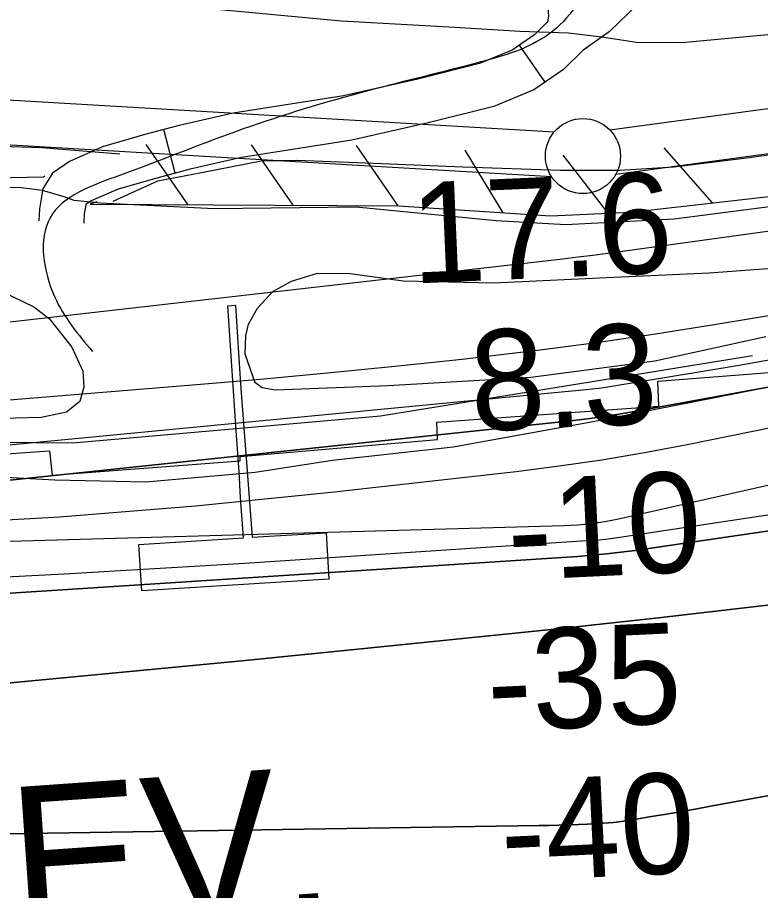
# Model space of a CAD drawing. Extents: x 3567028 to 3605064, y 510945 to 536587.
# Drawn here: x 3597035 to 3597530, y 523635 to 524216 of the extents above; entities that cross this region are included whole.
import ezdxf

# ---------------------------------------------------------------- set-up
doc = ezdxf.new("R2010")
doc.units = 0
for name, color, linetype in [('V-CHAN-DOCK', 7, 'Continuous'), ('V-FLOD-BASE', 7, 'Continuous'), ('V-GRID-MAJR', 7, 'Continuous'), ('V-LEVE-TOET', 7, 'Continuous'), ('V-RIVR-EDGE', 7, 'Continuous'), ('V-RIVR-RANG', 7, 'Continuous'), ('V-ROAD-CNTR', 7, 'Continuous'), ('V-RRAP-FSHR', 7, 'Continuous'), ('V-RRAP-RVMT', 7, 'Continuous'), ('V-RRAP-RVMT-IDEN', 7, 'Continuous'), ('V-SITE-VEGE', 7, 'Continuous'), ('V-SURV-LINE', 7, 'Continuous'), ('V-TOPO-DPTH', 7, 'Continuous'), ('V-TOPO-MINR', 7, 'Continuous'), ('V-TOPO-WATR', 7, 'Continuous')]:
    doc.layers.add(name, color=color, linetype=linetype)

msp = doc.modelspace()

# ---------------------------------------------------------------- linework, layer by layer
at = {"layer": 'V-CHAN-DOCK'}
msp.add_line((3597115.84, 523865.642), (3597185.5500000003, 523870.014), dxfattribs=at)
for points in [[(3597185.5500000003, 523870.014), (3597183.631, 523896.919), (3597182.793, 523913.995), (3597180.669, 523941.283), (3597175.091, 524024.514), (3597180, 524024.864), (3597180.1920000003, 524024.66500000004), (3597183.6780000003, 523972.451), (3597187.211, 523925.925), (3597188.978, 523902.76), (3597191.4790000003, 523870.385)], [(3597191.4790000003, 523870.385), (3597240.596, 523873.467), (3597242.535, 523842.528), (3597118.007, 523834.715), (3597115.84, 523865.642)]]:
    msp.add_lwpolyline(points, dxfattribs=at)
at = {"layer": 'V-FLOD-BASE'}
for points in [[(3597098.934, 524094.272), (3597128.589, 524107.826), (3597156.568, 524113.049), (3597197.416, 524121.05), (3597221.181, 524121.49), (3597261.3030000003, 524119.86600000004), (3597331.599, 524117.02400000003), (3597396.764, 524114.865), (3597435.936, 524114.853), (3597472.241, 524117.114), (3597520.7770000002, 524123.125), (3597620.43, 524136.73000000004), (3597706.579, 524147.879), (3597830.713, 524170.266), (3597889.873, 524179.717), (3597947.737, 524187.575), (3598068.6, 524202.925), (3598161.807, 524213.374), (3598272.72, 524229.451)], [(3596561.62, 524118.09500000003), (3596631.011, 524122), (3596707.133, 524124.566), (3596761.755, 524128.92100000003), (3596810.901, 524131.07300000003), (3596888.9280000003, 524131.053), (3596969.215, 524132.619), (3597051.393, 524129.996), (3597103.3740000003, 524125.701)]]:
    msp.add_lwpolyline(points, dxfattribs=at)
at = {"layer": 'V-GRID-MAJR'}
msp.add_spline([(3597625.66, 516571.685), (3597572.785, 522630.495), (3597519.892, 528691.237), (3597467, 534751.992), (3597466.983, 534753.91)], degree=3, dxfattribs=at)
at = {"layer": 'V-LEVE-TOET'}
for points in [[(3597160.441, 524222.721), (3597250.914, 524214.248), (3597326.3310000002, 524210.079), (3597369.6550000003, 524207.463), (3597402.103, 524206.278), (3597424.236, 524203.521), (3597447.325, 524200.115), (3597477.502, 524199.859), (3597537.269, 524205.452), (3597644.6520000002, 524222.201)], [(3598052.409, 524158.402), (3597923.278, 524144.37700000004), (3597790.242, 524124.91500000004), (3597670.754, 524109.52), (3597549.639, 524092.208), (3597472.341, 524082.249), (3597400.241, 524078.35500000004), (3597353.936, 524080.999), (3597260.715, 524090.156), (3597166.1180000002, 524089.028), (3597090.225, 524092.88800000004), (3597072.869, 524094.643), (3597066.284, 524096.974), (3597051.844, 524101.27900000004), (3597035.775, 524103.34500000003), (3596932.169, 524101.973), (3596809.611, 524103.978), (3596780.633, 524101.32800000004), (3596745.848, 524096.79600000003), (3596679.532, 524091.889), (3596604.569, 524091.561), (3596536.985, 524088.917), (3596524.7600000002, 524089.01900000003)]]:
    msp.add_lwpolyline(points, dxfattribs=at)
at = {"layer": 'V-RIVR-EDGE'}
msp.add_lwpolyline([(3597970.1695417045, 524066.09729383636), (3597829.1765153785, 524039.4859383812), (3597815.053577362, 524027.2663191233), (3597792.3600883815, 524018.13152768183), (3597689.3831791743, 524002.45525639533), (3597606.623109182, 523985.5035405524), (3597529.991787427, 523969.14939713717), (3597415.9691925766, 523946.7604409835), (3597325.2452345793, 523930.44114460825), (3597244.955753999, 523921.44877150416), (3597193.4672993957, 523913.61063586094), (3597120.536558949, 523907.0509749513), (3597059.8799809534, 523908.42641536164), (3596952.667036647, 523914.206065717), (3596857.688862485, 523911.99001120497), (3596752.910145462, 523911.0236447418), (3596705.718329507, 523906.2385200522), (3596671.367946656, 523891.0052821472), (3596617.3846612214, 523865.40423072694), (3596557.929288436, 523856.9730679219), (3596376.567732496, 523859.25970411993)], dxfattribs=at)
at = {"layer": 'V-ROAD-CNTR'}
for p, q in [((3597386.4317158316, 524173.43355515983), (3597369.375308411, 524198.11308039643)), ((3597140.0977242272, 524112.8044762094), (3597132.485393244, 524141.8226156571))]:
    msp.add_line(p, q, dxfattribs=at)
for points in [[(3597482.1060323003, 524256.55163034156), (3597448.5426217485, 524225.50011245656), (3597429.0813897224, 524207.02361565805), (3597411.7622598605, 524194.7391281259), (3597398.7595484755, 524181.9535138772), (3597378.9702581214, 524168.27682457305), (3597352.320876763, 524157.1719957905), (3597308.6451563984, 524146.31610950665), (3597257.8554619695, 524134.7251550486), (3597184.303205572, 524123.2786713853), (3597150.0192427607, 524115.40718861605), (3597127.9133603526, 524109.6081514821), (3597102.0520563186, 524102.1482151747), (3597084.2793737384, 524094.3048382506), (3597080.712919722, 524091.86840221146), (3597080.5781868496, 524091.64376463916), (3597079.5290867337, 524085.66109222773), (3597079.1983962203, 524079.5062350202)], [(3597366.4009012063, 524252.43922558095), (3597382.860020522, 524234.2996647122), (3597386.923042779, 524228.20074215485), (3597388.3574001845, 524223.0166716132), (3597388.7175570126, 524217.28858443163), (3597388.09964183, 524213.5453039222)], [(3597388.5138205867, 524213.95256742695), (3597379.572451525, 524205.1604861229), (3597364.513741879, 524194.753175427), (3597342.8791232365, 524185.73800420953), (3597301.688843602, 524175.4998904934), (3597252.2045380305, 524164.2068449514), (3597178.632794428, 524152.7573286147), (3597142.8547572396, 524144.54281138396), (3597119.9486396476, 524138.5338485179), (3597091.7919436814, 524130.4117848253), (3597069.6386262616, 524120.6351617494), (3597058.3650802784, 524112.93359778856), (3597051.9898131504, 524102.3042353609), (3597049.668913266, 524089.0689077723), (3597049.24160378, 524081.11576497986)]]:
    msp.add_lwpolyline(points, dxfattribs=at)
msp.add_spline([(3597417.8291258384, 524265.32344314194), (3597416.5271284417, 524247.26447925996), (3597389.0091834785, 524205.45956287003), (3597342.7312760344, 524186.622600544), (3597267.8464258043, 524167.47963882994), (3597185.375590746, 524142.24168930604), (3597103.604754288, 524111.49575079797), (3597056.812847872, 524083.17380744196), (3597059.759841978, 524030.67491243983), (3597085.1017912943, 523994.140985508)], degree=3, dxfattribs=at)
at = {"layer": 'V-RRAP-FSHR'}
for p, q in [((3597148.6636641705, 524091.81379016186), (3597120.870719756, 524131.96370986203)), ((3597218.662524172, 524091.4387909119), (3597190.869579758, 524131.5887106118)), ((3597288.6613841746, 524091.063791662), (3597260.86843976, 524131.2137113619)), ((3597498.0259654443, 524093.0517876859), (3597465.6800301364, 524129.63271452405)), ((3597358.507244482, 524086.42880093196), (3597333.21829506, 524128.20071738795)), ((3597428.3941047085, 524086.13980150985), (3597398.529164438, 524124.77272424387))]:
    msp.add_line(p, q, dxfattribs=at)
for points in [[(3588917.040449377, 525761.3117170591), (3589447.585089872, 525584.6000368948), (3590826.4400031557, 525099.1748844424), (3591118.312771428, 524987.3008363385), (3591395.833155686, 524875.0581482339), (3591763.707204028, 524756.5055721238), (3592225.8015404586, 524550.853603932), (3592906.7820210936, 524405.0155237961), (3593563.3339577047, 524292.2075876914), (3594407.3823424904, 524107.91216351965), (3594566.647110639, 524086.37949149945), (3595126.746439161, 524010.20822742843), (3595621.594439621, 523977.2579553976), (3596093.5662800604, 523947.59881937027), (3596400.026952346, 523918.9391073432), (3596892.9477848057, 523935.06096335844), (3597072.022856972, 523933.26896335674), (3597276.9457371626, 523951.1828193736), (3597524.663625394, 523991.4546914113)], [(3597087.950785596, 524093.6817864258), (3597083.431794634, 524092.1637894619), (3597288.9013836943, 524091.0627916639), (3597390.0561813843, 524084.3278051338), (3597443.4960745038, 524086.853800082), (3597629.545702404, 524107.99975778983), (3597857.383246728, 524145.01968374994), (3598067.4198266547, 524161.19465139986), (3598204.6155522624, 524175.1646234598), (3598367.384226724, 524211.69855039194), (3598501.4079586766, 524251.152471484), (3598636.36568876, 524295.72438234), (3598788.9293836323, 524354.9002639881), (3598844.4762725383, 524383.5982065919), (3598975.7750099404, 524422.0121297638), (3599139.696682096, 524480.0600136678), (3599253.580454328, 524526.2659212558), (3599276.88440772, 524537.1918994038), (3599385.962189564, 524550.1848734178), (3599451.02405944, 524561.5178507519)], [(3596531.925897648, 524089.02279574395), (3596692.725576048, 524096.15878147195), (3596758.388444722, 524104.28676521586), (3596965.936029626, 524108.58375662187), (3597052.409856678, 524110.450752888), (3597053.376854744, 524110.9877518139)]]:
    msp.add_lwpolyline(points, dxfattribs=at)
at = {"layer": 'V-RRAP-RVMT'}
msp.add_lwpolyline([(3596907.3360000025, 523917.5010000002), (3597056.4210000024, 523927.91700000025), (3597058.1240000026, 523911.80900000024), (3597183.5090000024, 523921.28800000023), (3597183.4840000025, 523924.2950000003), (3597314.7870000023, 523935.4080000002), (3597314.4560000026, 523947.09000000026), (3597462.1860000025, 523957.75400000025), (3597461.5440000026, 523974.26400000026), (3597609.8770000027, 523985.97000000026), (3597608.9600000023, 523998.9520000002), (3597764.6420000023, 524009.54100000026), (3597789.6350000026, 523618.99900000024), (3597642.0580000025, 523609.85000000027), (3597644.3950000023, 523569.54000000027), (3597488.4330000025, 523558.09700000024), (3597488.0800000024, 523563.59100000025), (3597349.7910000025, 523553.11700000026), (3597350.6160000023, 523536.36700000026), (3597084.3290000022, 523515.41000000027), (3597084.3490000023, 523509.89400000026), (3596929.6550000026, 523499.53500000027)], dxfattribs=at)
at = {"layer": 'V-SITE-VEGE'}
for points in [[(3597533.382, 524003.884), (3597459.509, 523987.721), (3597376.9250000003, 523976.742), (3597281.9760000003, 523971.33900000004), (3597206.757, 523968.331), (3597198.008, 523969.863), (3597193.7830000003, 523973.021), (3597193.379, 523973.32), (3597186.828, 523992.329), (3597187.174, 524004.496), (3597188.943, 524012.271), (3597194.876, 524022.928), (3597205.1920000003, 524034.039), (3597217.666, 524040.992), (3597234.992, 524046.2), (3597256.6520000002, 524046.015), (3597291.9020000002, 524041.09), (3597352.257, 524039.851), (3597422.626, 524043.146), (3597495.674, 524046.423), (3597558.757, 524051.242)], [(3597025.3510000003, 524033.91000000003), (3597046.073, 524023.879), (3597056.227, 524016.129), (3597071.394, 523997.021), (3597078.556, 523980.901), (3597079.197, 523970.311), (3597076.561, 523960.843), (3597067.74, 523953.62), (3597050.9220000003, 523950.112), (3596999.448, 523948.723)]]:
    msp.add_lwpolyline(points, dxfattribs=at)
at = {"layer": 'V-SURV-LINE'}
for points in [[(3597429.4829882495, 524141.732242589), (3598266.5076466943, 524254.9012296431)], [(3598270.519930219, 524225.17074638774), (3597433.4954093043, 524112.00177792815)], [(3596964.0776471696, 524165.4026715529), (3597392.597271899, 524140.331242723)], [(3597390.864553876, 524110.3813166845), (3596962.345088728, 524135.45273617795)]]:
    msp.add_lwpolyline(points, dxfattribs=at)
msp.add_circle((3597411.68202, 524124.18913000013), 25, dxfattribs=at)
at = {"layer": 'V-TOPO-DPTH'}
for points in [[(3596334.066300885, 523869.00473600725), (3596545.3998309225, 523874.8970346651), (3596658.313122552, 523879.35537709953), (3596771.110442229, 523885.5551812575), (3596883.733803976, 523894.3671780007), (3596996.2411937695, 523904.92063646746), (3597395.122663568, 523947.00560270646), (3597409.1156255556, 523948.6414062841), (3597423.078550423, 523950.4863807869), (3597436.996419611, 523952.6451116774), (3597450.884251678, 523955.0130134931), (3597645.7875156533, 523990.50626057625), (3597756.962283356, 524011.4751387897), (3597867.947597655, 524033.37339752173), (3597978.6487318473, 524056.66572703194), (3598089.1604126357, 524080.8874370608), (3598267.2962103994, 524121.1065601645), (3598292.568952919, 524126.8861997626), (3598317.8197492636, 524132.7590285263), (3598343.0376263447, 524138.7716410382), (3598368.2335572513, 524144.87744271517), (3598839.3075634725, 524260.41645242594)], [(3596334.066300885, 523869.00473600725), (3596545.3998309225, 523874.8970346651), (3596658.313122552, 523879.35537709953), (3596771.110442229, 523885.5551812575), (3596883.733803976, 523894.3671780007), (3596996.2411937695, 523904.92063646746), (3597395.122663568, 523947.00560270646), (3597409.1156255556, 523948.6414062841), (3597423.078550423, 523950.4863807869), (3597436.996419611, 523952.6451116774), (3597450.884251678, 523955.0130134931), (3597645.7875156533, 523990.50626057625), (3597756.962283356, 524011.4751387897), (3597867.947597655, 524033.37339752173), (3597978.6487318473, 524056.66572703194), (3598089.1604126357, 524080.8874370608), (3598267.2962103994, 524121.1065601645), (3598292.568952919, 524126.8861997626), (3598317.8197492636, 524132.7590285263), (3598343.0376263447, 524138.7716410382), (3598368.2335572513, 524144.87744271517), (3598839.3075634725, 524260.41645242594)], [(3598579.1339840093, 524238.5839385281), (3598489.2609466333, 524215.43925563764), (3598321.745320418, 524173.56653000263), (3598315.446448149, 524172.03162002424), (3598309.1361457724, 524170.5466033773), (3598302.808698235, 524169.1364267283), (3598296.4698205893, 524167.77614341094), (3597895.905016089, 524084.2957902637), (3597817.052883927, 524068.36939316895), (3597738.079120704, 524053.09328727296), (3597658.9229108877, 524038.79261817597), (3597579.645070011, 524025.14224027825), (3597499.115366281, 524011.78727871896), (3597459.9671993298, 524005.61997163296), (3597420.760504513, 523999.8760077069), (3597381.4660178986, 523994.7670585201), (3597342.113003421, 523990.081452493), (3597331.2716372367, 523988.87947907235), (3597286.435260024, 523984.1054835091), (3597241.573877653, 523979.59130578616), (3597196.6749875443, 523975.4668548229), (3597151.7510922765, 523971.6022216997), (3596392.238178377, 523909.58515047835)], [(3596528.0402718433, 523800.9339072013), (3596570.4757388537, 523803.4184977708), (3597408.0370525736, 523857.6495243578), (3597417.6750958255, 523858.39122740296), (3597427.296720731, 523859.2885227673), (3597436.893718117, 523860.4192066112), (3597446.474297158, 523861.70548277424), (3598016.0991489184, 523945.23776304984), (3598071.522249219, 523953.78815605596), (3598126.850719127, 523962.8882576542), (3598182.037243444, 523972.8129221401), (3598237.1291373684, 523983.287295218), (3598266.103778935, 523989.02044679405), (3598306.5807129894, 523997.2980869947), (3598346.9821691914, 524005.9187299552), (3598387.270408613, 524015.05387705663), (3598427.4831701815, 524024.5320269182), (3598464.3266691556, 524033.46440717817), (3598522.8947758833, 524047.7060171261), (3598581.449849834, 524062.0008548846), (3598639.98537462, 524076.3755343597), (3598698.507866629, 524090.80344164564), (3599275.5905882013, 524233.4926571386)], [(3599275.5905882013, 524233.4926571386), (3598698.507866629, 524090.80344164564), (3598639.98537462, 524076.3755343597), (3598581.449849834, 524062.0008548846), (3598522.8947758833, 524047.7060171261), (3598464.3266691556, 524033.46440717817), (3598427.4831701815, 524024.5320269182), (3598387.270408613, 524015.05387705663), (3598346.9821691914, 524005.9187299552), (3598306.5807129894, 523997.2980869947), (3598266.103778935, 523989.02044679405), (3598237.1291373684, 523983.287295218), (3598182.037243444, 523972.8129221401), (3598126.850719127, 523962.8882576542), (3598071.522249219, 523953.78815605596), (3598016.0991489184, 523945.23776304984), (3597446.474297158, 523861.70548277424), (3597436.893718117, 523860.4192066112), (3597427.296720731, 523859.2885227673), (3597417.6750958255, 523858.39122740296), (3597408.0370525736, 523857.6495243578), (3596570.4757388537, 523803.4184977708), (3596528.0402718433, 523800.9339072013)], [(3597949.072374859, 523998.4244894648), (3597854.1032080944, 523976.94613896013), (3597759.127528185, 523955.49655673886), (3597435.321714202, 523882.4446335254), (3597430.822957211, 523881.5050454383), (3597426.3077701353, 523880.661979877), (3597421.7679379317, 523879.9636981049), (3597417.211675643, 523879.3619388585), (3597412.6387493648, 523878.8927262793), (3597408.060082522, 523878.50336509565), (3597403.472804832, 523878.2337810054), (3597398.879786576, 523878.04404831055), (3596354.0681873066, 523848.5565685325)], [(3597949.072374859, 523998.4244894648), (3597854.1032080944, 523976.94613896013), (3597759.127528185, 523955.49655673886), (3597435.321714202, 523882.4446335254), (3597430.822957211, 523881.5050454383), (3597426.3077701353, 523880.661979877), (3597421.7679379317, 523879.9636981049), (3597417.211675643, 523879.3619388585), (3597412.6387493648, 523878.8927262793), (3597408.060082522, 523878.50336509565), (3597403.472804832, 523878.2337810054), (3597398.879786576, 523878.04404831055), (3596354.0681873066, 523848.5565685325)], [(3596524.4725220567, 523741.48054719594), (3596621.0465833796, 523744.5392596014), (3596717.5496286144, 523748.88685896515), (3596813.946149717, 523755.16778876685), (3596910.2716547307, 523762.7376055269), (3596939.3038011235, 523765.31216517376), (3597021.045307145, 523772.71608777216), (3597102.7673282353, 523780.32509844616), (3597184.460121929, 523788.2417412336), (3597266.133430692, 523796.3634720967), (3597364.4096351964, 523806.3230954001), (3597396.92229623, 523809.6916688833), (3597429.4243826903, 523813.1573487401), (3597461.91060729, 523816.76868815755), (3597494.3862573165, 523820.47713394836), (3597586.042053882, 523831.1516176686), (3597664.2474396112, 523840.89791995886), (3597742.3325890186, 523851.48076290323), (3597820.2373839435, 523863.3184168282), (3597898.021942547, 523875.99261140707), (3598325.055873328, 523949.10470743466)], [(3598325.055873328, 523949.10470743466), (3597898.021942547, 523875.99261140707), (3597820.2373839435, 523863.3184168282), (3597742.3325890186, 523851.48076290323), (3597664.2474396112, 523840.89791995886), (3597586.042053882, 523831.1516176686), (3597494.3862573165, 523820.47713394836), (3597461.91060729, 523816.76868815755), (3597429.4243826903, 523813.1573487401), (3597396.92229623, 523809.6916688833), (3597364.4096351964, 523806.3230954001), (3597266.133430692, 523796.3634720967), (3597184.460121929, 523788.2417412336), (3597102.7673282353, 523780.32509844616), (3597021.045307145, 523772.71608777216), (3596939.3038011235, 523765.31216517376), (3596910.2716547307, 523762.7376055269), (3596813.946149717, 523755.16778876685), (3596717.5496286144, 523748.88685896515), (3596621.0465833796, 523744.5392596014), (3596524.4725220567, 523741.48054719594)], [(3596328.7078618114, 523662.1250121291), (3597382.422189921, 523678.4122969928), (3597388.974284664, 523678.54035206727), (3597395.525341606, 523678.70409119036), (3597402.074841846, 523678.921356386), (3597408.6233042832, 523679.1743056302), (3597414.7983439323, 523679.4381027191), (3597418.2574414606, 523679.6037196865), (3597421.7151171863, 523679.7930629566), (3597425.170660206, 523680.01799568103), (3597428.6247814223, 523680.2666547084), (3597432.072231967, 523680.5790154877), (3597435.512222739, 523680.9524790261), (3597438.9410238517, 523681.4175967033), (3597442.362365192, 523681.94381713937), (3597455.8811056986, 523684.2081551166), (3597466.052649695, 523685.93288107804), (3597476.2194424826, 523687.68485119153), (3597486.3791084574, 523689.47768753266), (3597496.534023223, 523691.2977680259), (3598323.1190441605, 523841.16368998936)], [(3598323.1190441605, 523841.16368998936), (3597496.534023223, 523691.2977680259), (3597486.3791084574, 523689.47768753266), (3597476.2194424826, 523687.68485119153), (3597466.052649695, 523685.93288107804), (3597455.8811056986, 523684.2081551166), (3597442.362365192, 523681.94381713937), (3597438.9410238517, 523681.4175967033), (3597435.512222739, 523680.9524790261), (3597432.072231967, 523680.5790154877), (3597428.6247814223, 523680.2666547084), (3597425.170660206, 523680.01799568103), (3597421.7151171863, 523679.7930629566), (3597418.2574414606, 523679.6037196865), (3597414.7983439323, 523679.4381027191), (3597408.6233042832, 523679.1743056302), (3597402.074841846, 523678.921356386), (3597395.525341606, 523678.70409119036), (3597388.974284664, 523678.54035206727), (3597382.422189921, 523678.4122969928), (3596328.7078618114, 523662.1250121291)]]:
    msp.add_lwpolyline(points, dxfattribs=at)
at = {"layer": 'V-TOPO-MINR'}
for points in [[(3599018.3299706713, 524331.5890333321), (3598340.723452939, 524161.94069348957), (3598326.7097479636, 524158.4977413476), (3598312.676656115, 524155.13735485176), (3598298.6144839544, 524151.90081682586), (3598284.532924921, 524148.7468444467), (3597697.5273634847, 524019.9847979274), (3597651.8826055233, 524010.3376634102), (3597606.147825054, 524001.1574891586), (3597560.278010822, 523992.67775530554), (3597514.318174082, 523984.66498171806), (3597430.9330886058, 523970.7835329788), (3597426.592289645, 523970.1073417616), (3597422.2435633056, 523969.49168716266), (3597417.882945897, 523968.96683749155), (3597413.5144011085, 523968.5025244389), (3596610.637403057, 523891.6257937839), (3596562.2686399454, 523887.476654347), (3596513.8599099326, 523883.9661002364)], [(3598579.1339840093, 524238.5839385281), (3598489.2609466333, 524215.43925563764), (3598321.745320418, 524173.56653000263), (3598315.446448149, 524172.03162002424), (3598309.1361457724, 524170.5466033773), (3598302.808698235, 524169.1364267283), (3598296.4698205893, 524167.77614341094), (3597895.905016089, 524084.2957902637), (3597817.052883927, 524068.36939316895), (3597738.079120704, 524053.09328727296), (3597658.9229108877, 524038.79261817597), (3597579.645070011, 524025.14224027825), (3597499.115366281, 524011.78727871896), (3597459.9671993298, 524005.61997163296), (3597420.760504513, 523999.8760077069), (3597381.4660178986, 523994.7670585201), (3597342.113003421, 523990.081452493), (3597331.2716372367, 523988.87947907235), (3597286.435260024, 523984.1054835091), (3597241.573877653, 523979.59130578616), (3597196.6749875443, 523975.4668548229), (3597151.7510922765, 523971.6022216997), (3596392.238178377, 523909.58515047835)], [(3599275.5905882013, 524233.4926571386), (3598698.507866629, 524090.80344164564), (3598639.98537462, 524076.3755343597), (3598581.449849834, 524062.0008548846), (3598522.8947758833, 524047.7060171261), (3598464.3266691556, 524033.46440717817), (3598427.4831701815, 524024.5320269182), (3598387.270408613, 524015.05387705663), (3598346.9821691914, 524005.9187299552), (3598306.5807129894, 523997.2980869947), (3598266.103778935, 523989.02044679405), (3598237.1291373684, 523983.287295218), (3598182.037243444, 523972.8129221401), (3598126.850719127, 523962.8882576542), (3598071.522249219, 523953.78815605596), (3598016.0991489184, 523945.23776304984), (3597446.474297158, 523861.70548277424), (3597436.893718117, 523860.4192066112), (3597427.296720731, 523859.2885227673), (3597417.6750958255, 523858.39122740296), (3597408.0370525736, 523857.6495243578), (3596570.4757388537, 523803.4184977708), (3596528.0402718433, 523800.9339072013)], [(3598263.2915732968, 524174.46275794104), (3597438.073783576, 524060.6951112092), (3597428.124282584, 524059.3592256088), (3597418.1688774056, 524058.0702408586), (3597408.2046159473, 524056.851607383), (3597398.2344503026, 524055.6798747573), (3596953.7941535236, 524005.0382241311), (3596849.1386018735, 523994.1790479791), (3596744.370380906, 523984.72673866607), (3596639.43315596, 523977.38472961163), (3596534.3832616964, 523971.4495873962), (3596345.547147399, 523962.6862216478)], [(3598002.3140036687, 524037.83818798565), (3597481.035938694, 523931.97814724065), (3597452.712230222, 523926.61597547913), (3597424.309347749, 523921.756544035), (3597395.7877042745, 523917.6512230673), (3597367.186886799, 523914.04864241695), (3597243.9738638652, 523900.18447203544), (3597153.626104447, 523891.19900418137), (3597063.1705737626, 523883.7731643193), (3596972.553386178, 523878.6867664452), (3596881.8284273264, 523875.159996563), (3596341.702521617, 523861.1507081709)], [(3598297.6855035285, 524036.90384462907), (3597871.894522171, 523945.3339960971), (3597798.1610557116, 523930.19616050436), (3597724.259167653, 523915.9801999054), (3597650.1046471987, 523903.1470517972), (3597575.7817051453, 523891.2357786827), (3597436.2104480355, 523870.202784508), (3597431.5403316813, 523869.5590940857), (3597426.8617150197, 523868.99411559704), (3597422.170347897, 523868.5472050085), (3597417.470480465, 523868.1790063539), (3597186.444930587, 523853.0066598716), (3597066.1931444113, 523845.8265507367), (3596945.897693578, 523839.59965266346), (3596825.5367457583, 523834.8025711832), (3596705.132133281, 523830.9587007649), (3596379.419484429, 523822.4973202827)], [(3597949.072374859, 523998.4244894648), (3597854.1032080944, 523976.94613896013), (3597759.127528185, 523955.49655673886), (3597435.321714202, 523882.4446335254), (3597430.822957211, 523881.5050454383), (3597426.3077701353, 523880.661979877), (3597421.7679379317, 523879.9636981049), (3597417.211675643, 523879.3619388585), (3597412.6387493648, 523878.8927262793), (3597408.060082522, 523878.50336509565), (3597403.472804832, 523878.2337810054), (3597398.879786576, 523878.04404831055), (3596354.0681873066, 523848.5565685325)], [(3598325.055873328, 523949.10470743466), (3597898.021942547, 523875.99261140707), (3597820.2373839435, 523863.3184168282), (3597742.3325890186, 523851.48076290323), (3597664.2474396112, 523840.89791995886), (3597586.042053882, 523831.1516176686), (3597494.3862573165, 523820.47713394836), (3597461.91060729, 523816.76868815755), (3597429.4243826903, 523813.1573487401), (3597396.92229623, 523809.6916688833), (3597364.4096351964, 523806.3230954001), (3597266.133430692, 523796.3634720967), (3597184.460121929, 523788.2417412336), (3597102.7673282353, 523780.32509844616), (3597021.045307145, 523772.71608777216), (3596939.3038011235, 523765.31216517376), (3596910.2716547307, 523762.7376055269), (3596813.946149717, 523755.16778876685), (3596717.5496286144, 523748.88685896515), (3596621.0465833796, 523744.5392596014), (3596524.4725220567, 523741.48054719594)], [(3598323.1190441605, 523841.16368998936), (3597496.534023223, 523691.2977680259), (3597486.3791084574, 523689.47768753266), (3597476.2194424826, 523687.68485119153), (3597466.052649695, 523685.93288107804), (3597455.8811056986, 523684.2081551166), (3597442.362365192, 523681.94381713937), (3597438.9410238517, 523681.4175967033), (3597435.512222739, 523680.9524790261), (3597432.072231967, 523680.5790154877), (3597428.6247814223, 523680.2666547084), (3597425.170660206, 523680.01799568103), (3597421.7151171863, 523679.7930629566), (3597418.2574414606, 523679.6037196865), (3597414.7983439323, 523679.4381027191), (3597408.6233042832, 523679.1743056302), (3597402.074841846, 523678.921356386), (3597395.525341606, 523678.70409119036), (3597388.974284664, 523678.54035206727), (3597382.422189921, 523678.4122969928), (3596328.7078618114, 523662.1250121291)]]:
    msp.add_lwpolyline(points, dxfattribs=at)
at = {"layer": 'V-TOPO-WATR'}
msp.add_lwpolyline([(3598839.3075634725, 524260.41645242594), (3598368.2335572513, 524144.87744271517), (3598343.0376263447, 524138.7716410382), (3598317.8197492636, 524132.7590285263), (3598292.568952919, 524126.8861997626), (3598267.2962103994, 524121.1065601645), (3598089.1604126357, 524080.8874370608), (3597978.6487318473, 524056.66572703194), (3597867.947597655, 524033.37339752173), (3597756.962283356, 524011.4751387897), (3597645.7875156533, 523990.50626057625), (3597450.884251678, 523955.0130134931), (3597436.996419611, 523952.6451116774), (3597423.078550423, 523950.4863807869), (3597409.1156255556, 523948.6414062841), (3597395.122663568, 523947.00560270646), (3596996.2411937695, 523904.92063646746), (3596883.733803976, 523894.3671780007), (3596771.110442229, 523885.5551812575), (3596658.313122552, 523879.35537709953), (3596545.3998309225, 523874.8970346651), (3596334.066300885, 523869.00473600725)], dxfattribs=at)

# ---------------------------------------------------------------- texts
at = {"layer": 'V-RIVR-RANG'}
for s, height, rotation, p in [('17.6', 66.9999999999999, 2.488325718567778, (3597298.280851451, 524039.3079293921)), ('8.3', 66.9999999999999, 2.488325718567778, (3597337.925448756, 523940.9370727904)), ('-10', 67.00000000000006, 2.7751388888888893, (3597362.730344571, 523841.5930178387)), ('-35', 67.00000000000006, 2.7751388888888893, (3597349.145902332, 523740.81780169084)), ('-40', 67.00000000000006, 2.7751388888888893, (3597358.219895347, 523641.1399129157))]:
    msp.add_text(s, height=height, rotation=rotation, dxfattribs=at).set_placement(p)
at = {"layer": 'V-RRAP-RVMT-IDEN'}
msp.add_text('REV.', height=99.99980199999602, rotation=4.019629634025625, dxfattribs=at).set_placement((3596937.141137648, 523596.987401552))

doc.saveas('drawing.dxf')
